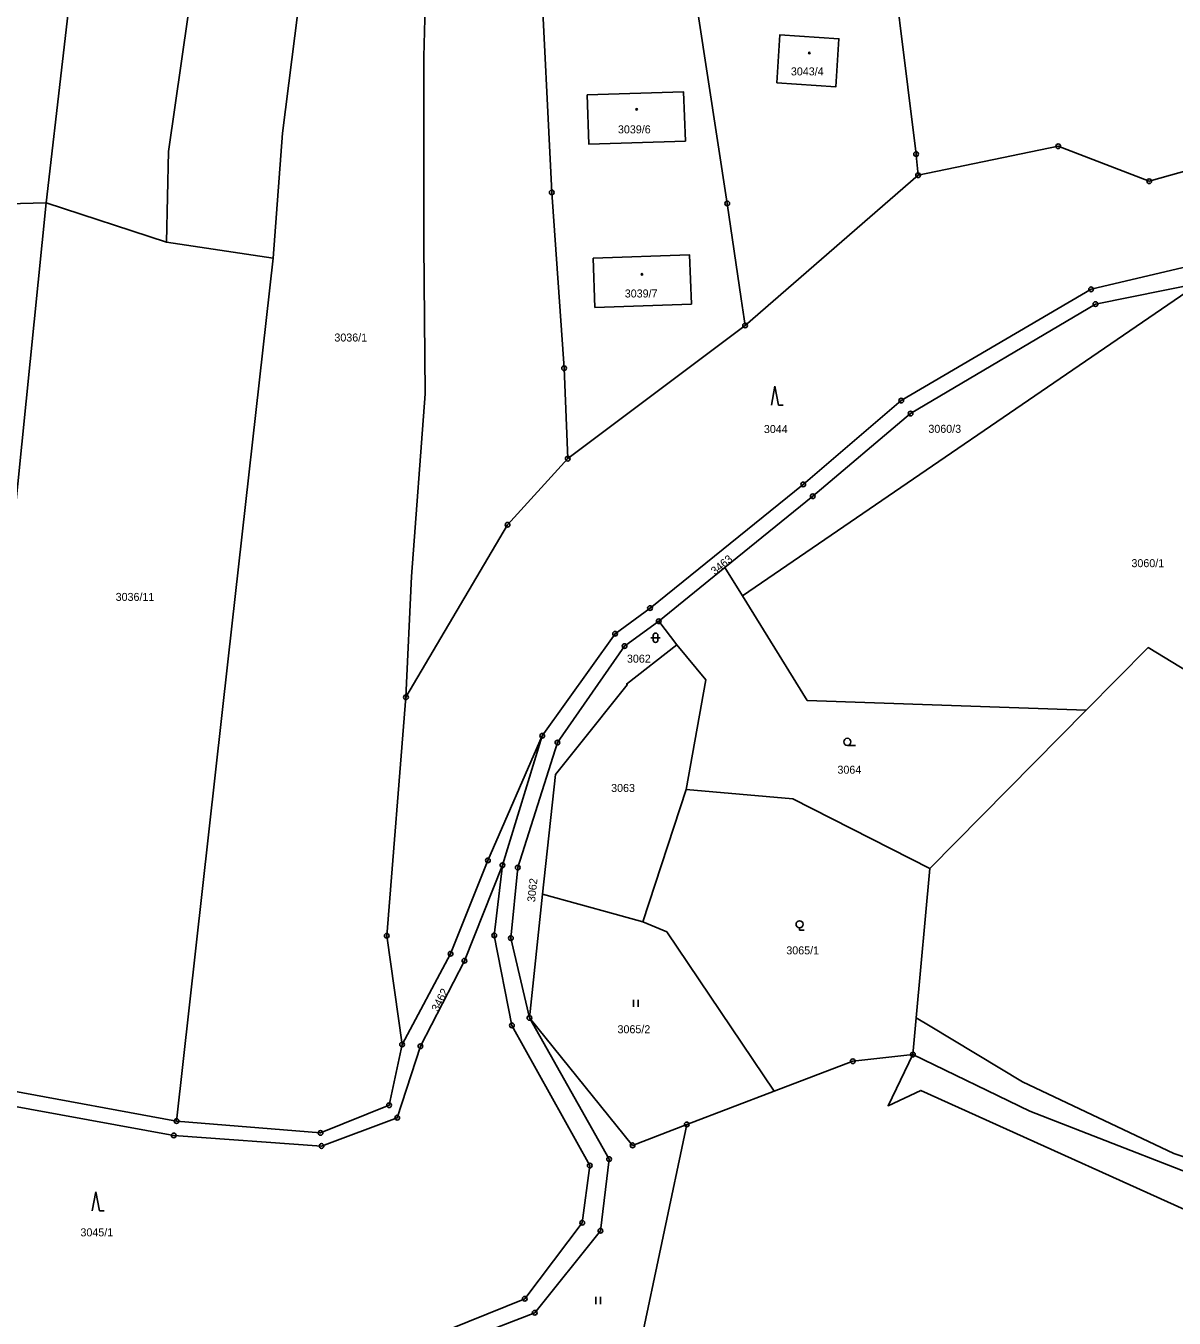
# Model space of a CAD drawing. Extents: x -733394 to -722299, y -1082822 to -1075049.
# Drawn here: x -727160.6 to -726916.6, y -1079608 to -1079333.4 of the extents above; entities that cross this region are included whole.
import ezdxf

# ---------------------------------------------------------------- set-up
doc = ezdxf.new("R2010")
doc.units = 0
for name, color, linetype in [('Hranice parcel', 7, 'Continuous'), ('Parcelní čísla', 7, 'Continuous'), ('Značky bodu BP', 7, 'Continuous'), ('Značky budov', 7, 'Continuous'), ('Značky kultur', 7, 'Continuous')]:
    doc.layers.add(name, color=color, linetype=linetype)

msp = doc.modelspace()

# ---------------------------------------------------------------- linework, layer by layer
at = {"layer": 'Hranice parcel'}
for p, q in [((-727007.78, -1079397.05), (-726971.04, -1079365.14)), ((-727130.67, -1079379.35), (-727156.28, -1079370.98)), ((-727108.07, -1079382.76), (-727130.67, -1079379.35)), ((-727008.35, -1079454.53), (-726911.22, -1079388.03)), ((-727007.78, -1079397.05), (-727045.45, -1079425.35)), ((-727012.08, -1079448.51), (-727026.13, -1079459.91)), ((-727008.35, -1079454.53), (-727012.08, -1079448.51)), ((-727022.29, -1079464.9), (-727026.13, -1079459.91)), ((-726968.55, -1079512.43), (-726935.34, -1079478.82)), ((-727059.33, -1079511.75), (-727050.88, -1079484.22)), ((-727029.49, -1079523.8), (-727020.32, -1079495.63)), ((-726971.42, -1079544.18), (-726968.55, -1079512.43)), ((-727053.6, -1079544.19), (-727050.79, -1079517.9)), ((-726971.42, -1079544.18), (-726972.12, -1079551.98)), ((-727001.59, -1079559.76), (-727020.17, -1079566.84))]:
    msp.add_line(p, q, dxfattribs=at)
for points in [[(-727036.49, -1079145.21), (-727038.87, -1079154.01), (-727044.93, -1079174.71), (-727048.86, -1079203.76), (-727051.99, -1079293.66), (-727051.29, -1079318.87), (-727048.86, -1079368.78), (-727046.23, -1079406.13), (-727045.45, -1079425.35)], [(-727130.67, -1079379.35), (-727130.27, -1079360.08), (-727119.22, -1079283.23), (-727105.5, -1079224.3), (-727097.08, -1079177.43), (-727091.54, -1079158)], [(-727120.45, -1079163.92), (-727129.1, -1079203.77), (-727145.88, -1079280.85), (-727156.28, -1079370.98)], [(-727018.81, -1079182.23), (-727021.46, -1079232.39), (-727020.96, -1079289.19), (-727017.73, -1079330.95), (-727011.58, -1079371.12), (-727008.61, -1079391.41), (-727007.78, -1079397.05)], [(-726971.04, -1079365.14), (-726971.37, -1079361.55), (-726971.45, -1079360.63), (-726978.47, -1079304.16), (-726988.46, -1079207.47), (-726986.7, -1079182.86)], [(-727070.32, -1079233.38), (-727096.5, -1079291.45), (-727102.06, -1079324.84), (-727106.04, -1079356.17), (-727108.07, -1079382.76)], [(-727079.82, -1079476.06), (-727078.64, -1079450.36), (-727075.74, -1079411.59), (-727076.06, -1079379.8), (-727076.02, -1079340), (-727075.01, -1079302.19), (-727070.32, -1079233.38)], [(-727156.28, -1079370.98), (-727202.9, -1079372.22), (-727198.93, -1079336.63)], [(-727001.07, -1079345.49), (-727000.41, -1079335.31), (-726987.84, -1079336.13), (-726988.5, -1079346.31), (-727001.07, -1079345.49)], [(-727020.43, -1079357.86), (-727040.95, -1079358.54), (-727041.32, -1079348.07), (-727020.87, -1079347.4), (-727020.43, -1079357.86)], [(-727050.88, -1079484.22), (-727035.41, -1079462.55), (-727027.98, -1079457.1), (-726995.44, -1079430.82), (-726974.6, -1079413.02), (-726934.28, -1079389.37), (-726912.31, -1079384.18), (-726888.38, -1079378.02), (-726860.79, -1079358.9)], [(-726900.28, -1079360.3), (-726921.92, -1079366.41), (-726941.24, -1079358.97), (-726971.04, -1079365.14)], [(-727156.28, -1079370.98), (-727165.67, -1079464.4), (-727173.6, -1079528.11), (-727182.53, -1079553.12)], [(-727108.07, -1079382.76), (-727117.57, -1079467.9), (-727128.55, -1079566.1)], [(-727019.2, -1079392.49), (-727039.68, -1079393.21), (-727040.05, -1079382.77), (-727019.58, -1079382.05), (-727019.2, -1079392.49)], [(-727012.08, -1079448.51), (-726993.39, -1079433.34), (-726972.62, -1079415.77), (-726933.34, -1079392.51), (-726911.22, -1079388.03)], [(-727045.45, -1079425.35), (-727058.23, -1079439.4), (-727079.82, -1079476.06)], [(-726935.34, -1079478.82), (-726994.57, -1079476.74), (-727008.35, -1079454.53)], [(-727026.13, -1079459.91), (-727033.38, -1079465.18), (-727047.66, -1079485.69), (-727056.08, -1079512.23), (-727057.53, -1079527.23), (-727053.6, -1079544.19)], [(-727050.79, -1079517.9), (-727048.08, -1079492.48), (-727043.56, -1079486.82), (-727032.81, -1079473.38), (-727032.95, -1079473.27), (-727022.29, -1079464.9)], [(-727020.32, -1079495.63), (-727016.14, -1079472.32), (-727022.29, -1079464.9)], [(-726935.34, -1079478.82), (-726922.15, -1079465.48), (-726899.01, -1079479.58)], [(-727080.64, -1079549.83), (-727083.91, -1079526.73), (-727079.82, -1079476.06)], [(-727080.64, -1079549.83), (-727070.35, -1079530.55), (-727062.42, -1079510.72), (-727050.88, -1079484.22)], [(-727020.32, -1079495.63), (-726997.62, -1079497.66), (-726968.55, -1079512.43)], [(-727059.33, -1079511.75), (-727067.42, -1079532.05), (-727076.75, -1079550.22), (-727081.67, -1079565.39), (-727097.76, -1079571.41), (-727129.15, -1079569.15), (-727165.57, -1079562.49), (-727183.99, -1079557.18), (-727206.99, -1079551.56), (-727226.46, -1079541.34), (-727241.89, -1079527.22), (-727248.12, -1079522.1), (-727282.75, -1079515.61)], [(-727172.4, -1079612.81), (-727141.82, -1079613.4), (-727086.53, -1079616.81), (-727054.6, -1079603.87), (-727042.38, -1079587.73), (-727040.78, -1079575.56), (-727057.33, -1079545.77), (-727061.06, -1079526.65), (-727059.33, -1079511.75)], [(-727050.79, -1079517.9), (-727035.37, -1079522.12), (-727029.49, -1079523.8)], [(-727029.49, -1079523.8), (-727024.42, -1079525.91), (-727001.59, -1079559.76)], [(-727160.32, -1079617.86), (-727141.94, -1079617.1), (-727086, -1079619.8), (-727052.48, -1079606.85), (-727038.5, -1079589.42), (-727036.66, -1079574.2), (-727053.6, -1079544.19)], [(-727053.6, -1079544.19), (-727031.67, -1079571.27), (-727020.17, -1079566.84)], [(-726833.47, -1079605.76), (-726834.48, -1079605.16), (-726848.94, -1079598.15), (-726891.88, -1079581.18), (-726916.66, -1079572.97), (-726948.82, -1079557.76), (-726968.45, -1079545.97), (-726971.42, -1079544.18)], [(-727128.55, -1079566.1), (-727097.98, -1079568.63), (-727083.4, -1079562.74), (-727080.64, -1079549.83)], [(-726972.12, -1079551.98), (-726984.9, -1079553.39), (-727001.59, -1079559.76)], [(-726832.72, -1079622.66), (-726834.06, -1079622.13), (-726868.33, -1079605.26), (-726876.52, -1079605.89), (-726899.84, -1079591.47), (-726970.47, -1079559.61), (-726977.41, -1079562.85), (-726972.12, -1079551.98)], [(-726835.25, -1079609.76), (-726898.95, -1079582.88), (-726947.32, -1079563.99), (-726972.12, -1079551.98)], [(-727128.55, -1079566.1), (-727163.88, -1079559.6), (-727182.53, -1079553.12)], [(-727020.17, -1079566.84), (-727030.2, -1079614.43), (-727023.72, -1079622.5), (-727000.08, -1079633.82), (-726961.6, -1079650.24), (-726921.04, -1079673.17)]]:
    msp.add_lwpolyline(points, dxfattribs=at)
at = {"layer": 'Značky bodu BP'}
for centre, radius in [((-726941.24, -1079358.97), 0.5), ((-726941.24, -1079358.97), 0.0303), ((-726971.45, -1079360.63), 0.5), ((-726971.45, -1079360.63), 0.0303), ((-726971.04, -1079365.14), 0.5), ((-726971.04, -1079365.14), 0.0303), ((-726921.92, -1079366.41), 0.5), ((-726921.92, -1079366.41), 0.0303), ((-727048.86, -1079368.78), 0.5), ((-727048.86, -1079368.78), 0.0303), ((-727011.58, -1079371.12), 0.5), ((-727011.58, -1079371.12), 0.0303), ((-726934.28, -1079389.37), 0.5), ((-726934.28, -1079389.37), 0.0303), ((-726933.34, -1079392.51), 0.5), ((-726933.34, -1079392.51), 0.0303), ((-727007.78, -1079397.05), 0.5), ((-727007.78, -1079397.05), 0.0303), ((-727046.23, -1079406.13), 0.5), ((-727046.23, -1079406.13), 0.0303), ((-726974.6, -1079413.02), 0.5), ((-726974.6, -1079413.02), 0.0303), ((-726972.62, -1079415.77), 0.5), ((-726972.62, -1079415.77), 0.0303), ((-727045.45, -1079425.35), 0.5), ((-727045.45, -1079425.35), 0.0303), ((-726995.44, -1079430.82), 0.5), ((-726995.44, -1079430.82), 0.0303), ((-726993.39, -1079433.34), 0.5), ((-726993.39, -1079433.34), 0.0303), ((-727058.23, -1079439.4), 0.5), ((-727058.23, -1079439.4), 0.0303), ((-727027.98, -1079457.1), 0.5), ((-727027.98, -1079457.1), 0.0303), ((-727026.13, -1079459.91), 0.5), ((-727026.13, -1079459.91), 0.0303), ((-727035.41, -1079462.55), 0.5), ((-727035.41, -1079462.55), 0.0303), ((-727033.38, -1079465.18), 0.5), ((-727033.38, -1079465.18), 0.0303), ((-727079.82, -1079476.06), 0.5), ((-727079.82, -1079476.06), 0.0303), ((-727050.88, -1079484.22), 0.5), ((-727050.88, -1079484.22), 0.0303), ((-727047.66, -1079485.69), 0.5), ((-727047.66, -1079485.69), 0.0303), ((-727062.42, -1079510.72), 0.5), ((-727062.42, -1079510.72), 0.0303), ((-727059.33, -1079511.75), 0.5), ((-727059.33, -1079511.75), 0.0303), ((-727056.08, -1079512.23), 0.5), ((-727056.08, -1079512.23), 0.0303), ((-727083.91, -1079526.73), 0.5), ((-727083.91, -1079526.73), 0.0303), ((-727061.06, -1079526.65), 0.5), ((-727061.06, -1079526.65), 0.0303), ((-727057.53, -1079527.23), 0.5), ((-727057.53, -1079527.23), 0.0303), ((-727070.35, -1079530.55), 0.5), ((-727070.35, -1079530.55), 0.0303), ((-727067.42, -1079532.05), 0.5), ((-727067.42, -1079532.05), 0.0303), ((-727053.6, -1079544.19), 0.5), ((-727057.33, -1079545.77), 0.5), ((-727057.33, -1079545.77), 0.0303), ((-727053.6, -1079544.19), 0.0303), ((-727080.64, -1079549.83), 0.5), ((-727080.64, -1079549.83), 0.0303), ((-727076.75, -1079550.22), 0.5), ((-727076.75, -1079550.22), 0.0303), ((-726972.12, -1079551.98), 0.5), ((-726972.12, -1079551.98), 0.0303), ((-726984.9, -1079553.39), 0.5), ((-726984.9, -1079553.39), 0.0303), ((-727083.4, -1079562.74), 0.5), ((-727083.4, -1079562.74), 0.0303), ((-727128.55, -1079566.1), 0.5), ((-727081.67, -1079565.39), 0.5), ((-727081.67, -1079565.39), 0.0303), ((-727128.55, -1079566.1), 0.0303), ((-727097.98, -1079568.63), 0.5), ((-727020.17, -1079566.84), 0.5), ((-727020.17, -1079566.84), 0.0303), ((-727129.15, -1079569.15), 0.5), ((-727129.15, -1079569.15), 0.0303), ((-727097.76, -1079571.41), 0.5), ((-727097.98, -1079568.63), 0.0303), ((-727031.67, -1079571.27), 0.5), ((-727031.67, -1079571.27), 0.0303), ((-727097.76, -1079571.41), 0.0303), ((-727036.66, -1079574.2), 0.5), ((-727040.78, -1079575.56), 0.5), ((-727040.78, -1079575.56), 0.0303), ((-727036.66, -1079574.2), 0.0303), ((-727042.38, -1079587.73), 0.5), ((-727042.38, -1079587.73), 0.0303), ((-727038.5, -1079589.42), 0.5), ((-727038.5, -1079589.42), 0.0303), ((-727054.6, -1079603.87), 0.5), ((-727054.6, -1079603.87), 0.0303), ((-727052.48, -1079606.85), 0.5), ((-727052.48, -1079606.85), 0.0303)]:
    msp.add_circle(centre, radius, dxfattribs=at)
at = {"layer": 'Značky budov'}
for centre in [(-726994.12, -1079339.14), (-727030.81, -1079351.13), (-727029.67, -1079386.18)]:
    msp.add_circle(centre, 0.175, dxfattribs=at)
at = {"layer": 'Značky kultur'}
for p, q in [((-727001.43, -1079409.95), (-727002.18, -1079413.95)), ((-727000.68, -1079413.95), (-727001.43, -1079409.95)), ((-727000.68, -1079413.95), (-726999.68, -1079413.95)), ((-727027.81, -1079463.41), (-727025.81, -1079463.41)), ((-727027.31, -1079462.91), (-727027.31, -1079463.91)), ((-727026.31, -1079463.91), (-727026.31, -1079462.91)), ((-726986.05, -1079486.28), (-726984.3, -1079486.28)), ((-726996.21, -1079525.04), (-726996.21, -1079525.54)), ((-726996.21, -1079525.54), (-726995.21, -1079525.54)), ((-727031.49, -1079541.84), (-727031.49, -1079540.34)), ((-727030.49, -1079541.84), (-727030.49, -1079540.34)), ((-727145.71, -1079581.17), (-727146.46, -1079585.17)), ((-727144.96, -1079585.17), (-727145.71, -1079581.17)), ((-727144.96, -1079585.17), (-727143.96, -1079585.17)), ((-727039.47, -1079604.99), (-727039.47, -1079603.49)), ((-727038.47, -1079604.99), (-727038.47, -1079603.49))]:
    msp.add_line(p, q, dxfattribs=at)
for centre in [(-726986.05, -1079485.53), (-726996.21, -1079524.29)]:
    msp.add_circle(centre, 0.75, dxfattribs=at)
for centre, start, end in [((-727026.81, -1079462.91), 0, 180), ((-727026.81, -1079463.91), 180, 359.9879)]:
    msp.add_arc(centre, 0.5, start, end, dxfattribs=at)

# ---------------------------------------------------------------- texts
at = {"layer": 'Parcelní čísla'}
for s, p in [('3043/4', (-726998.05, -1079343.91)), ('3039/6', (-727034.79, -1079356.23)), ('3039/7', (-727033.34, -1079391.1)), ('3036/1', (-727095.03, -1079400.46)), ('3044', (-727003.79, -1079419.91)), ('3060/3', (-726968.84, -1079419.86)), ('3060/1', (-726925.7, -1079448.41)), ('3036/11', (-727141.5, -1079455.58)), ('3062', (-727032.88, -1079468.7)), ('3064', (-726988.16, -1079492.3)), ('3063', (-727036.24, -1079496.18)), ('3065/1', (-726999.02, -1079530.69)), ('3065/2', (-727034.88, -1079547.45)), ('3045/1', (-727148.98, -1079590.61))]:
    msp.add_text(s, height=1.7, dxfattribs=at).set_placement(p)
for s, rotation, p in [('3463', 39, (-727014.2, -1079450.16)), ('3062', 84, (-727052.4, -1079519.64)), ('3462', 63, (-727073.01, -1079543))]:
    msp.add_text(s, height=1.7, rotation=rotation, dxfattribs=at).set_placement(p)

doc.saveas('drawing.dxf')
